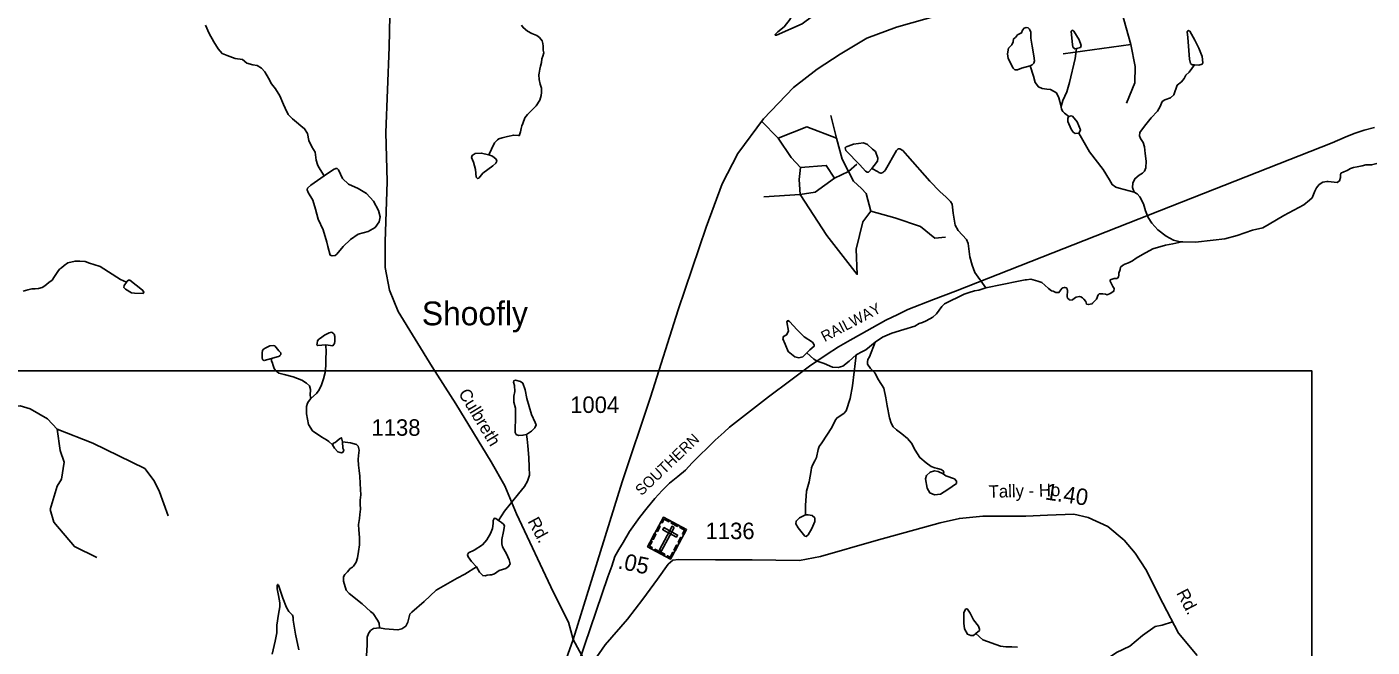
# Model space of a CAD drawing. Extents: x 2056842 to 2160602, y 826753 to 1016856.
# Drawn here: x 2077140 to 2087343, y 897244 to 901949 of the extents above; entities that cross this region are included whole.
import ezdxf

# ---------------------------------------------------------------- set-up
doc = ezdxf.new("R2010")
doc.units = 0
for name, color, linetype in [('Exist Civil Demographics City Label', 7, 'Continuous'), ('Exist Cultural Cemetery CELL', 7, 'Continuous'), ('Exist Hydrographic Creek Single Shore', 7, 'Continuous'), ('Exist Hydrographic Misc Water Feature', 7, 'Continuous'), ('Exist Railroad Mainline', 7, 'Continuous'), ('Exist Railroad Mainline Label', 7, 'Continuous'), ('Exist Road Non-System Type 51', 7, 'Continuous'), ('Exist Road Secondary Mileage Hundredths English Label', 7, 'Continuous'), ('Exist Road Secondary Type 51 Attributed', 7, 'Continuous'), ('Exist Road Secondary Type 51 Label', 7, 'Continuous'), ('Exist Road Secondary Type 51 Number Label', 7, 'Continuous'), ('Map Preparation Inset Cut Line', 7, 'Continuous')]:
    doc.layers.add(name, color=color, linetype=linetype)

msp = doc.modelspace()

# ---------------------------------------------------------------- linework, layer by layer
at = {"layer": 'Exist Cultural Cemetery CELL'}
for points in [[(2081967, 898229), (2082143, 898135), (2082022, 897911), (2081847, 898005)], [(2081947, 898191), (2081957, 898186), (2081972, 898214), (2082008, 898195), (2082013, 898205), (2081967, 898229)], [(2082032, 898194), (2082078, 898170), (2082073, 898160), (2082027, 898184)], [(2081880, 898067), (2081900, 898105), (2081910, 898099), (2081890, 898061)], [(2081912, 898126), (2081932, 898164), (2081942, 898159), (2081922, 898121)], [(2082049, 898152), (2082033, 898161), (2081937, 897982), (2081954, 897973)], [(2081971, 898150), (2081962, 898134), (2082066, 898078), (2082075, 898094)], [(2082078, 898038), (2082098, 898076), (2082108, 898071), (2082088, 898033)], [(2082122, 898097), (2082112, 898102), (2082127, 898131), (2082092, 898150), (2082097, 898160), (2082143, 898135)], [(2081876, 897989), (2081881, 898000), (2081862, 898010), (2081881, 898046), (2081871, 898051), (2081847, 898005)], [(2081903, 897988), (2081978, 897948), (2081972, 897938), (2081898, 897978)], [(2081993, 897927), (2081998, 897937), (2082018, 897926), (2082037, 897962), (2082047, 897957), (2082022, 897911)], [(2082046, 897980), (2082067, 898018), (2082077, 898013), (2082056, 897975)]]:
    msp.add_lwpolyline(points, close=True, dxfattribs=at)
at = {"layer": 'Exist Hydrographic Creek Single Shore'}
for points in [[(2079393, 900819), (2079351, 900888), (2079344, 900906), (2079334, 900938), (2079326, 900998), (2079300, 901040), (2079278, 901088), (2079268, 901140), (2079246, 901176), (2079217, 901197), (2079185, 901225), (2079155, 901251), (2079121, 901285), (2079099, 901333), (2079085, 901359), (2079059, 901425), (2079025, 901479), (2078995, 901517), (2078972, 901559), (2078944, 901607), (2078918, 901636), (2078886, 901656), (2078854, 901660), (2078808, 901674), (2078774, 901702), (2078718, 901710), (2078658, 901732), (2078620, 901747), (2078590, 901781), (2078558, 901835), (2078523, 901899), (2078495, 901961)], [(2080642, 900979), (2080664, 901022), (2080687, 901069), (2080704, 901088), (2080708, 901092), (2080720, 901100), (2080744, 901108), (2080784, 901116), (2080832, 901128), (2080868, 901125), (2080876, 901125), (2080876, 901129), (2080884, 901153), (2080889, 901177), (2080893, 901197), (2080901, 901217), (2080917, 901259), (2080937, 901285), (2080971, 901319), (2081001, 901351), (2081029, 901393), (2081039, 901427), (2081042, 901451), (2081042, 901483), (2081032, 901515), (2081024, 901549), (2081022, 901585), (2081026, 901597), (2081030, 901629), (2081036, 901651), (2081042, 901679), (2081046, 901707), (2081054, 901727), (2081060, 901751), (2081056, 901771), (2081056, 901803), (2081053, 901823), (2081047, 901843), (2081027, 901869), (2081007, 901883), (2080969, 901899), (2080937, 901917), (2080903, 901943), (2080891, 901961)], [(2085899, 900318), (2085907, 900318), (2086003, 900316), (2086136, 900332), (2086226, 900341), (2086320, 900366), (2086436, 900406), (2086515, 900425), (2086562, 900452), (2086673, 900517), (2086825, 900598), (2086868, 900633), (2086888, 900653), (2086908, 900703), (2086920, 900727), (2086940, 900752), (2086970, 900772), (2086998, 900776), (2087010, 900776), (2087078, 900769), (2087096, 900782), (2087102, 900806), (2087102, 900826), (2087106, 900838), (2087128, 900850), (2087154, 900860), (2087178, 900874), (2087202, 900882), (2087230, 900888), (2087266, 900895), (2087294, 900901), (2087338, 900901), (2087378, 900913)], [(2084413, 899968), (2084661, 900019), (2084711, 900029), (2084722, 900031), (2084753, 900035), (2084773, 900031), (2084807, 900019), (2084837, 900009), (2084861, 899989), (2084889, 899963), (2084911, 899947), (2084923, 899943), (2084943, 899935), (2084967, 899933), (2084975, 899943), (2084989, 899964), (2084997, 899968), (2085009, 899972), (2085013, 899972), (2085021, 899968), (2085029, 899964), (2085029, 899956), (2085031, 899952), (2085031, 899944), (2085031, 899936), (2085029, 899916), (2085029, 899904), (2085033, 899892), (2085045, 899880), (2085049, 899876), (2085069, 899878), (2085085, 899890), (2085097, 899898), (2085121, 899904), (2085133, 899900), (2085145, 899894), (2085157, 899882), (2085171, 899866), (2085177, 899846), (2085189, 899842), (2085219, 899848), (2085223, 899854), (2085253, 899884), (2085265, 899916), (2085273, 899924), (2085301, 899923), (2085321, 899921), (2085333, 899917), (2085357, 899925), (2085383, 899943), (2085385, 899963), (2085377, 899979), (2085369, 899995), (2085357, 900021), (2085357, 900029), (2085370, 900035), (2085386, 900039), (2085407, 900041), (2085415, 900045), (2085418, 900053), (2085422, 900065), (2085422, 900081), (2085432, 900109), (2085434, 900125), (2085450, 900139), (2085466, 900149), (2085494, 900159), (2085526, 900175), (2085552, 900195), (2085600, 900221), (2085680, 900264), (2085776, 900292), (2085832, 900304), (2085899, 900318)], [(2077895, 900011), (2077849, 900033), (2077695, 900131), (2077647, 900145), (2077615, 900156), (2077581, 900168), (2077541, 900172), (2077505, 900172), (2077451, 900160), (2077423, 900138), (2077403, 900122), (2077387, 900110), (2077373, 900092), (2077349, 900056), (2077330, 900028), (2077307, 900009), (2077275, 899984), (2077256, 899972), (2077227, 899963), (2077203, 899961), (2077176, 899961), (2077147, 899955), (2077112, 899945)], [(2083574, 899557), (2083628, 899595), (2083701, 899626), (2083792, 899652), (2083874, 899678), (2083908, 899698), (2083932, 899706), (2083960, 899718), (2084012, 899747), (2084039, 899772), (2084078, 899827), (2084099, 899847), (2084249, 899922), (2084287, 899935), (2084327, 899946), (2084359, 899951), (2084413, 899968)], [(2084089, 898558), (2084093, 898571), (2084089, 898582), (2084074, 898591), (2084045, 898599), (2084025, 898605), (2083999, 898615), (2083961, 898642), (2083913, 898682), (2083877, 898738), (2083848, 898792), (2083818, 898826), (2083776, 898862), (2083734, 898892), (2083710, 898916), (2083696, 898942), (2083682, 898982), (2083664, 899075), (2083655, 899135), (2083639, 899207), (2083599, 899271), (2083571, 899325), (2083537, 899357), (2083515, 899389), (2083515, 899409), (2083519, 899425), (2083531, 899445), (2083574, 899557)], [(2083044, 898247), (2083044, 898319), (2083052, 898426), (2083073, 898498), (2083087, 898584), (2083091, 898604), (2083097, 898624), (2083117, 898658), (2083129, 898682), (2083141, 898742), (2083149, 898766), (2083169, 898794), (2083246, 898911), (2083272, 898968), (2083285, 898984), (2083337, 899016), (2083354, 899037), (2083384, 899131), (2083402, 899227), (2083414, 899332), (2083420, 899372), (2083429, 899460)], [(2079815, 897389), (2079811, 897425), (2079800, 897448), (2079765, 897499), (2079746, 897514), (2079683, 897572), (2079584, 897651), (2079560, 897676), (2079542, 897745), (2079540, 897760), (2079540, 897777), (2079550, 897794), (2079570, 897815), (2079592, 897839), (2079608, 897851), (2079616, 897859), (2079627, 897873), (2079636, 897889), (2079646, 897921), (2079655, 897969), (2079661, 898019), (2079661, 898075), (2079657, 898133), (2079655, 898173), (2079661, 898219), (2079666, 898251), (2079670, 898291), (2079668, 898327), (2079668, 898359), (2079672, 898399), (2079670, 898439), (2079668, 898485), (2079664, 898541), (2079660, 898583), (2079655, 898623), (2079653, 898668), (2079655, 898697), (2079659, 898739), (2079653, 898767), (2079639, 898781), (2079593, 898794), (2079533, 898800)], [(2080928, 898857), (2080934, 898821), (2080939, 898770), (2080947, 898683), (2080949, 898608), (2080952, 898549), (2080937, 898503), (2080914, 898462), (2080869, 898407), (2080761, 898275), (2080717, 898204)], [(2080717, 898204), (2080696, 898219), (2080686, 898221), (2080680, 898215), (2080675, 898204), (2080675, 898181), (2080670, 898144), (2080657, 898105), (2080628, 898058), (2080595, 898019), (2080531, 897979), (2080490, 897958), (2080481, 897943), (2080486, 897928), (2080512, 897894), (2080549, 897852)], [(2080549, 897852), (2080572, 897812), (2080597, 897786), (2080615, 897784), (2080631, 897789), (2080652, 897792), (2080663, 897792), (2080686, 897799), (2080722, 897826), (2080747, 897833), (2080771, 897839), (2080793, 897855), (2080806, 897875), (2080797, 897907), (2080777, 897952), (2080748, 898004), (2080741, 898028), (2080742, 898061), (2080754, 898121), (2080761, 898163), (2080754, 898176), (2080739, 898190), (2080717, 898204)], [(2080549, 897852), (2080460, 897797), (2080403, 897767), (2080244, 897677), (2080152, 897590), (2080059, 897510), (2080043, 897494), (2080030, 897434), (2080013, 897403), (2079983, 897383), (2079953, 897374), (2079854, 897383), (2079815, 897389)], [(2079749, 896712), (2079727, 896759), (2079710, 896786), (2079709, 896799), (2079727, 896862), (2079727, 896897), (2079722, 896945), (2079726, 897034), (2079729, 897088), (2079716, 897178), (2079720, 897262), (2079721, 897319), (2079731, 897348), (2079746, 897370), (2079768, 897385), (2079815, 897389)], [(2084653, 897243), (2084609, 897246), (2084565, 897246), (2084523, 897252), (2084391, 897299), (2084338, 897348)]]:
    msp.add_lwpolyline(points, dxfattribs=at)
at = {"layer": 'Exist Hydrographic Misc Water Feature'}
for points in [[(2083093, 902333), (2083163, 902332), (2083198, 902322), (2083208, 902305), (2083210, 902268), (2083200, 902202), (2083156, 902122), (2083098, 902031), (2083019, 901973), (2082826, 901885), (2082816, 901886), (2082816, 901892), (2082836, 901910), (2082883, 901950), (2082929, 902008), (2082962, 902093), (2082982, 902193), (2082987, 902256), (2082971, 902297), (2082969, 902315), (2082983, 902328), (2083013, 902334), (2083093, 902333)], [(2084748, 901654), (2084684, 901636), (2084654, 901622), (2084634, 901624), (2084621, 901636), (2084581, 901710), (2084576, 901743), (2084585, 901788), (2084610, 901812), (2084620, 901834), (2084623, 901857), (2084639, 901869), (2084653, 901889), (2084684, 901904), (2084692, 901925), (2084703, 901938), (2084719, 901943), (2084734, 901941), (2084745, 901931), (2084753, 901908), (2084754, 901862), (2084765, 901802), (2084778, 901728), (2084782, 901692), (2084778, 901674), (2084765, 901662), (2084748, 901654)], [(2085100, 901784), (2085087, 901782), (2085072, 901795), (2085067, 901839), (2085060, 901916), (2085067, 901923), (2085080, 901915), (2085121, 901850), (2085136, 901807), (2085130, 901792), (2085100, 901784)], [(2085996, 901660), (2085979, 901661), (2085964, 901672), (2085958, 901703), (2085944, 901868), (2085939, 901912), (2085948, 901922), (2085959, 901915), (2085998, 901849), (2086029, 901788), (2086053, 901723), (2086059, 901676), (2086053, 901665), (2086028, 901657), (2085996, 901660)], [(2085100, 901784), (2085090, 901710), (2085048, 901526), (2085028, 901456), (2084998, 901389), (2084983, 901345)], [(2084748, 901654), (2084774, 901574), (2084788, 901527), (2084812, 901493), (2084840, 901481), (2084876, 901477), (2084904, 901473), (2084948, 901449), (2084966, 901411), (2084983, 901345)], [(2085996, 901660), (2085955, 901606), (2085931, 901582), (2085916, 901558), (2085898, 901532), (2085864, 901506), (2085838, 901434), (2085814, 901410), (2085770, 901396), (2085750, 901382), (2085734, 901344), (2085715, 901310), (2085667, 901258), (2085615, 901195), (2085581, 901147), (2085579, 901123), (2085585, 901103), (2085605, 901071), (2085615, 901039), (2085621, 900987), (2085630, 900929), (2085626, 900879), (2085616, 900855), (2085602, 900839), (2085576, 900823), (2085544, 900797), (2085528, 900763), (2085524, 900731), (2085538, 900695)], [(2084983, 901345), (2084983, 901341), (2084987, 901325), (2084998, 901306), (2085009, 901293), (2085043, 901270)], [(2085043, 901270), (2085035, 901256), (2085036, 901232), (2085060, 901172), (2085076, 901149), (2085090, 901141), (2085117, 901142)], [(2085117, 901142), (2085127, 901155), (2085130, 901167), (2085106, 901228), (2085070, 901271), (2085059, 901273), (2085043, 901270)], [(2085117, 901142), (2085199, 901002), (2085304, 900866), (2085350, 900789), (2085372, 900753), (2085400, 900733), (2085424, 900725), (2085538, 900695)], [(2083547, 900874), (2083522, 900847), (2083512, 900847), (2083500, 900854), (2083456, 900903), (2083351, 901011), (2083345, 901032), (2083353, 901040), (2083368, 901044), (2083410, 901058), (2083484, 901068), (2083515, 901057), (2083553, 901022), (2083575, 901003), (2083593, 900953), (2083590, 900929), (2083565, 900898), (2083547, 900874)], [(2083547, 900874), (2083596, 900849), (2083600, 900845), (2083616, 900839), (2083620, 900839), (2083632, 900845), (2083636, 900849), (2083644, 900853), (2083652, 900865), (2083734, 901012), (2083747, 901024), (2083761, 901023), (2083783, 901011), (2083819, 900971), (2083988, 900778), (2084063, 900701), (2084111, 900657), (2084145, 900625), (2084157, 900603), (2084164, 900536), (2084181, 900445), (2084203, 900405), (2084267, 900336), (2084280, 900306), (2084292, 900205), (2084310, 900141), (2084330, 900085), (2084413, 899968)], [(2080642, 900979), (2080672, 900967), (2080698, 900945), (2080703, 900930), (2080697, 900916), (2080674, 900895), (2080598, 900840), (2080567, 900800), (2080557, 900798), (2080548, 900809), (2080543, 900866), (2080528, 900923), (2080512, 900958), (2080518, 900974), (2080539, 900987), (2080586, 900991), (2080642, 900979)], [(2079393, 900819), (2079293, 900747), (2079269, 900725), (2079266, 900712), (2079272, 900692), (2079309, 900634), (2079328, 900567), (2079349, 900491), (2079386, 900408), (2079414, 900316), (2079422, 900284), (2079440, 900217), (2079454, 900211), (2079477, 900215), (2079490, 900225), (2079539, 900282), (2079593, 900337), (2079652, 900376), (2079729, 900396), (2079782, 900428), (2079812, 900471), (2079818, 900508), (2079806, 900556), (2079768, 900627), (2079715, 900684), (2079651, 900722), (2079580, 900755), (2079534, 900798), (2079503, 900864), (2079494, 900874), (2079482, 900875), (2079465, 900867), (2079393, 900819)], [(2085538, 900695), (2085561, 900681), (2085581, 900659), (2085609, 900607), (2085623, 900553), (2085643, 900502), (2085671, 900460), (2085717, 900410), (2085781, 900360), (2085836, 900332), (2085876, 900320), (2085899, 900318)], [(2077895, 900011), (2077878, 899986), (2077875, 899972), (2077888, 899960), (2077933, 899932), (2077956, 899929), (2078021, 899927), (2078027, 899936), (2078017, 899952), (2077920, 900028), (2077911, 900027), (2077901, 900020), (2077895, 900011)], [(2083056, 899476), (2083024, 899446), (2082995, 899439), (2082965, 899447), (2082914, 899485), (2082890, 899541), (2082872, 899582), (2082877, 899600), (2082902, 899612), (2082915, 899641), (2082904, 899711), (2082910, 899721), (2082924, 899713), (2082981, 899650), (2083034, 899598), (2083097, 899556), (2083111, 899538), (2083110, 899526), (2083079, 899500), (2083056, 899476)], [(2079407, 899536), (2079459, 899530), (2079465, 899538), (2079473, 899547), (2079475, 899565), (2079475, 899576), (2079475, 899601), (2079469, 899617), (2079463, 899626), (2079450, 899632), (2079431, 899629), (2079397, 899610), (2079367, 899588), (2079355, 899580), (2079343, 899568), (2079341, 899548), (2079339, 899536), (2079347, 899532), (2079407, 899536)], [(2078995, 899433), (2078939, 899417), (2078931, 899421), (2078927, 899425), (2078923, 899437), (2078923, 899447), (2078923, 899457), (2078925, 899477), (2078927, 899493), (2078935, 899505), (2078951, 899515), (2078983, 899529), (2079007, 899531), (2079019, 899529), (2079051, 899491), (2079055, 899485), (2079065, 899475), (2079065, 899464), (2079059, 899455), (2079055, 899451), (2078995, 899433)], [(2079407, 899536), (2079409, 899480), (2079407, 899432), (2079407, 899380), (2079402, 899328), (2079390, 899278), (2079374, 899234), (2079356, 899196), (2079336, 899168), (2079294, 899130)], [(2083429, 899460), (2083477, 899485), (2083503, 899499), (2083574, 899557)], [(2078995, 899433), (2078995, 899413), (2079001, 899405), (2079007, 899381), (2079014, 899357), (2079025, 899341), (2079050, 899323), (2079092, 899311), (2079159, 899293), (2079226, 899268), (2079261, 899246), (2079284, 899226), (2079290, 899198), (2079288, 899154), (2079294, 899130)], [(2083056, 899476), (2083109, 899429), (2083134, 899414), (2083187, 899394), (2083250, 899367), (2083294, 899366), (2083327, 899374), (2083376, 899412), (2083429, 899460)], [(2080928, 898857), (2080966, 898881), (2080993, 898908), (2081002, 898930), (2080995, 898948), (2080968, 899009), (2080932, 899129), (2080918, 899195), (2080901, 899245), (2080883, 899259), (2080846, 899270), (2080833, 899265), (2080830, 899253), (2080838, 899228), (2080841, 899184), (2080833, 899147), (2080833, 899101), (2080845, 899056), (2080846, 898972), (2080843, 898902), (2080842, 898873), (2080851, 898857), (2080869, 898850), (2080902, 898851), (2080928, 898857)], [(2079294, 899130), (2079276, 899108), (2079268, 899094), (2079260, 899070), (2079259, 899014), (2079276, 898932), (2079305, 898885), (2079377, 898836), (2079413, 898815), (2079430, 898804), (2079457, 898778)], [(2079457, 898778), (2079465, 898790), (2079477, 898796), (2079491, 898805), (2079511, 898824), (2079525, 898832), (2079533, 898801)], [(2079457, 898778), (2079473, 898753), (2079499, 898726), (2079515, 898721), (2079527, 898717), (2079539, 898725), (2079543, 898737), (2079537, 898753), (2079533, 898801)], [(2084089, 898558), (2084050, 898577), (2084024, 898580), (2083991, 898570), (2083962, 898546), (2083956, 898521), (2083968, 898449), (2083987, 898414), (2084024, 898400), (2084068, 898405), (2084125, 898439), (2084190, 898486), (2084190, 898503), (2084174, 898520), (2084109, 898543), (2084089, 898558)], [(2083044, 898247), (2083000, 898224), (2082973, 898200), (2082971, 898179), (2082990, 898148), (2083040, 898086), (2083051, 898083), (2083065, 898096), (2083094, 898144), (2083115, 898197), (2083115, 898224), (2083096, 898242), (2083066, 898247), (2083044, 898247)], [(2079203, 897222), (2079176, 897343), (2079160, 897448), (2079160, 897468), (2079153, 897486), (2079127, 897514), (2079109, 897544), (2079080, 897616), (2079057, 897684), (2079049, 897715), (2079044, 897720), (2079042, 897719), (2079038, 897712), (2079038, 897685), (2079048, 897636), (2079058, 897579), (2079058, 897549), (2079048, 897494), (2079036, 897410), (2079034, 897351), (2079023, 897289), (2078999, 897190)], [(2084338, 897348), (2084364, 897370), (2084365, 897381), (2084356, 897403), (2084319, 897451), (2084294, 897501), (2084274, 897532), (2084266, 897534), (2084259, 897531), (2084247, 897503), (2084245, 897425), (2084252, 897383), (2084275, 897341), (2084298, 897333), (2084320, 897333), (2084338, 897348)]]:
    msp.add_lwpolyline(points, dxfattribs=at)
at = {"layer": 'Exist Railroad Mainline'}
msp.add_lwpolyline([(2080969, 896080), (2081547, 897777), (2081576, 897857), (2081600, 897932), (2081628, 897984), (2081662, 898038), (2081711, 898120), (2081785, 898226), (2081843, 898300), (2081903, 898370), (2081957, 898431), (2082014, 898487), (2082076, 898537), (2082134, 898587), (2082186, 898641), (2082359, 898814), (2082427, 898874), (2082469, 898912), (2082764, 899143), (2082934, 899270), (2083075, 899374), (2083201, 899460), (2083295, 899521), (2083385, 899573), (2083471, 899621), (2083550, 899665), (2083654, 899724), (2083746, 899768), (2083822, 899806), (2084016, 899881), (2084182, 899943), (2087040, 901068), (2087137, 901111), (2087207, 901139), (2087283, 901165), (2087361, 901185)], dxfattribs=at)
at = {"layer": 'Exist Road Non-System Type 51'}
for p, q in [((2085354, 902385), (2085513, 901816)), ((2085513, 901816), (2085000, 901744)), ((2082710, 901236), (2082838, 901104)), ((2083279, 901104), (2083237, 901277)), ((2083264, 900800), (2083371, 900851)), ((2083371, 900851), (2083434, 900907)), ((2083005, 900678), (2082728, 900660))]:
    msp.add_line(p, q, dxfattribs=at)
for points in [[(2085513, 901816), (2085545, 901649), (2085543, 901524), (2085480, 901369)], [(2082838, 901104), (2083056, 901190), (2083279, 901104)], [(2082838, 901104), (2082936, 900958), (2083008, 900883)], [(2083279, 901104), (2083324, 900946), (2083371, 900851)], [(2083008, 900883), (2082996, 900791), (2083005, 900678)], [(2083008, 900883), (2083202, 900898), (2083264, 900800)], [(2083371, 900851), (2083410, 900779), (2083470, 900722), (2083506, 900684), (2083541, 900550)], [(2083005, 900678), (2083118, 900696), (2083264, 900800)], [(2083005, 900678), (2083208, 900365), (2083438, 900071), (2083430, 900262), (2083480, 900471), (2083541, 900550)], [(2083541, 900550), (2083722, 900500), (2083918, 900435), (2084025, 900345), (2084106, 900354)], [(2076547, 898845), (2076608, 898845), (2076703, 898884), (2076769, 898958), (2076836, 899018), (2076954, 899060), (2077088, 899073), (2077164, 899052), (2077296, 898975), (2077368, 898896)], [(2077368, 898896), (2077392, 898736), (2077423, 898648), (2077402, 898519), (2077368, 898466), (2077317, 898289), (2077343, 898191), (2077500, 898007), (2077669, 897923)], [(2077368, 898896), (2077640, 898792), (2078033, 898598), (2078106, 898504), (2078145, 898421), (2078212, 898239)], [(2085829, 897436), (2085751, 897411), (2085697, 897399), (2085601, 897332), (2085505, 897252), (2085405, 897204), (2085151, 897030), (2084936, 896892), (2084807, 896789), (2084474, 896629), (2084422, 896638), (2084352, 896696), (2084298, 896756)]]:
    msp.add_lwpolyline(points, dxfattribs=at)
at = {"layer": 'Exist Road Secondary Type 51 Attributed'}
for points in [[(2079900, 902389), (2079887, 901796), (2079862, 901148), (2079871, 900776), (2079858, 900317), (2079856, 900123), (2079889, 899952), (2079955, 899790), (2080213, 899370), (2080394, 899090), (2080661, 898649), (2080765, 898467), (2080853, 898255), (2081134, 897657), (2081248, 897432), (2081282, 897301)], [(2081282, 897301), (2081318, 897416), (2081432, 897782), (2081655, 898498), (2081870, 899139), (2082079, 899802), (2082292, 900430), (2082414, 900759), (2082532, 900988), (2082726, 901252), (2082954, 901488), (2083133, 901627), (2083309, 901742), (2083510, 901863), (2083735, 901947), (2084066, 902040)], [(2086015, 897181), (2085873, 897350), (2085756, 897577), (2085626, 897833), (2085545, 897957), (2085463, 898054), (2085339, 898160), (2085190, 898228), (2085080, 898252), (2084880, 898244), (2084716, 898237), (2084389, 898237), (2084212, 898220), (2084066, 898186), (2083582, 898052), (2083158, 897930), (2083000, 897901), (2082641, 897906), (2082363, 897906), (2082083, 897909), (2082038, 897904), (2082004, 897873), (2081923, 897760), (2081811, 897608), (2081696, 897455), (2081525, 897261), (2081439, 897137)], [(2080868, 895982), (2080952, 896289), (2081090, 896712), (2081180, 896985), (2081243, 897189), (2081282, 897301)], [(2081282, 897301), (2081380, 897124), (2081380, 897009)]]:
    msp.add_lwpolyline(points, dxfattribs=at)
at = {"layer": 'Map Preparation Inset Cut Line'}
msp.add_lwpolyline([(2075838, 899339), (2086886, 899339), (2086886, 887416), (2075838, 887416), (2075838, 899339)], dxfattribs=at)

# ---------------------------------------------------------------- texts
at = {"layer": 'Exist Civil Demographics City Label'}
msp.add_text('Shoofly', height=180.4, dxfattribs=at).set_placement((2080135, 899685))
at = {"layer": 'Exist Railroad Mainline Label'}
for s, rotation, p in [('RAILWAY', 27.8124, (2083190, 899557)), ('SOUTHERN', 43.5456, (2081801, 898388))]:
    msp.add_text(s, height=82, rotation=rotation, dxfattribs=at).set_placement(p)
at = {"layer": 'Exist Road Secondary Mileage Hundredths English Label'}
for s, rotation, p in [('1.40', 351.2764, (2084857, 898365)), ('.05', 348.1978, (2081616, 897842))]:
    msp.add_text(s, height=125, rotation=rotation, dxfattribs=at).set_placement(p)
at = {"layer": 'Exist Road Secondary Type 51 Label'}
for s, rotation, p in [('Culbreth', 301.196, (2080409, 899169)), ('Tally - Ho', 1.4582, (2084435, 898376)), ('Rd.', 298.4459, (2080934, 898198)), ('Rd.', 297.5354, (2085856, 897655))]:
    msp.add_text(s, height=95, rotation=rotation, dxfattribs=at).set_placement(p)
at = {"layer": 'Exist Road Secondary Type 51 Number Label'}
for s, p in [('1004', (2081260, 899020)), ('1138', (2079753, 898847)), ('1136', (2082287, 898063))]:
    msp.add_text(s, height=125, dxfattribs=at).set_placement(p)

doc.saveas('drawing.dxf')
